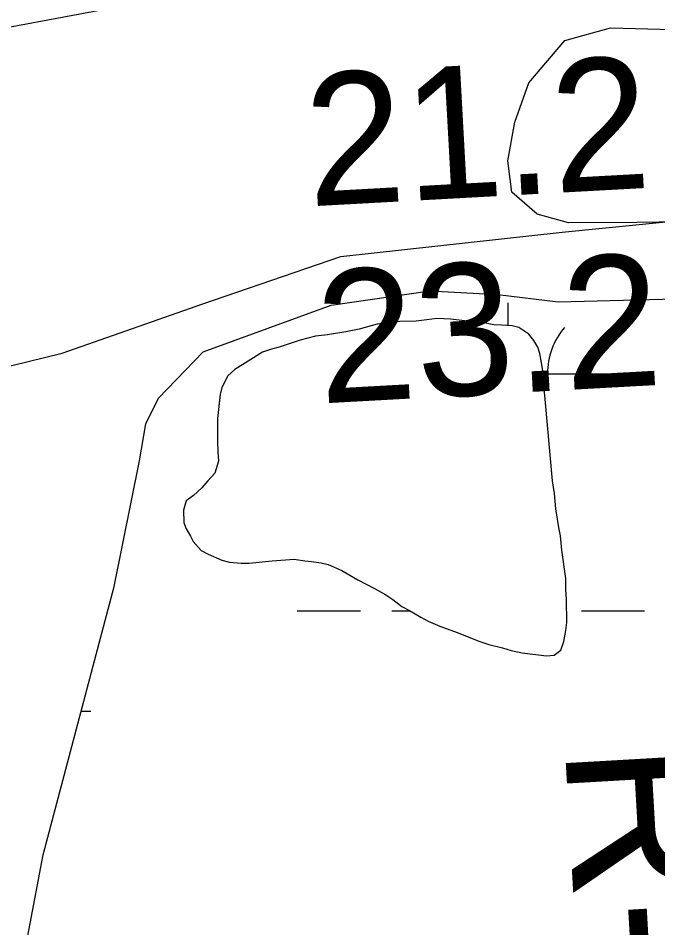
# Model space of a CAD drawing. Extents: x 3445503 to 3483459, y 540493 to 566012.
# Drawn here: x 3462780.8 to 3463104.9, y 549812 to 550272.9 of the extents above; entities that cross this region are included whole.
import ezdxf

# ---------------------------------------------------------------- set-up
doc = ezdxf.new("R2010")
doc.units = 0
for name, color, linetype in [('V-RIVR-EDGE', 7, 'Continuous'), ('V-RIVR-RANG', 7, 'Continuous'), ('V-RIVR-RANG-IDEN', 7, 'Continuous'), ('V-ROAD-CNTR', 7, 'Continuous'), ('V-SITE-VEGE', 7, 'Continuous'), ('V-TOPO-MINR', 7, 'Continuous'), ('V-WETL-SWMP', 7, 'Continuous')]:
    doc.layers.add(name, color=color, linetype=linetype)

msp = doc.modelspace()

# ---------------------------------------------------------------- linework, layer by layer
at = {"layer": 'V-RIVR-EDGE'}
msp.add_spline([(3464240.76, 550568.22), (3464194.17, 550562.43), (3464170.52, 550559.36), (3464160.09, 550560.08), (3464152.1, 550562.88), (3464144.1, 550559.77), (3464137.84, 550557.01), (3464132.61, 550553.54), (3464120.44, 550551.84), (3464111.75, 550549.77), (3464091.59, 550551.21), (3464071.09, 550554.74), (3464053.36, 550554.43), (3464011.29, 550553.84), (3463955.31, 550548.07), (3463935.83, 550543.95), (3463926.09, 550539.11), (3463922.24, 550531.47), (3463921.87, 550521.39), (3463920.11, 550511.66), (3463915.92, 550505.41), (3463903.4, 550501.97), (3463893.32, 550502.69), (3463886.03, 550507.57), (3463876.67, 550518.02), (3463871.82, 550526.73), (3463860.71, 550532.66), (3463854.46, 550531.98), (3463843.32, 550529.23), (3463836.02, 550528.9), (3463822.12, 550529.63), (3463812.04, 550532.09), (3463805.09, 550530.71), (3463800.56, 550526.9), (3463796.04, 550525.17), (3463792.21, 550525.18), (3463785.97, 550530.07), (3463777.63, 550533.91), (3463755.74, 550536.75), (3463735.23, 550537.84), (3463700.81, 550536.88), (3463663.61, 550531.76), (3463638.57, 550527.65), (3463632.65, 550525.23), (3463623.61, 550524.21), (3463615.62, 550525.62), (3463608.32, 550525.29), (3463599.27, 550522.88), (3463591.95, 550516.29), (3463587.08, 550514.57), (3463580.14, 550517.02), (3463569.72, 550522.26), (3463566.94, 550522.26), (3463563.11, 550519.84), (3463559.63, 550517.07), (3463551.28, 550516.39), (3463543.64, 550517.8), (3463539.47, 550521.29), (3463535.66, 550524.43), (3463531.49, 550525.48), (3463519.32, 550525.16), (3463508.2, 550524.15), (3463500.53, 550518.95), (3463474.8, 550516.23), (3463463.33, 550517.31), (3463452.21, 550516.64), (3463438.64, 550513.89), (3463430.99, 550511.48), (3463420.56, 550511.15), (3463410.13, 550511.18), (3463402.49, 550515.72), (3463395.9, 550519.56), (3463391.38, 550520.61), (3463385.13, 550520.98), (3463379.21, 550519.95), (3463372.6, 550516.84), (3463363.55, 550509.9), (3463354.14, 550504.02), (3463345.1, 550501.61), (3463333.62, 550497.46), (3463323.88, 550496.1), (3463316.23, 550496.81), (3463311.37, 550496.82), (3463301.28, 550495.11), (3463290.85, 550493.05), (3463275.2, 550490.31), (3463253.64, 550487.93), (3463230.69, 550485.9), (3463201.83, 550482.15), (3463171.58, 550478.75), (3463158.36, 550475.65), (3463147.22, 550471.85), (3463129.49, 550468.77), (3463117.67, 550468.8), (3463103.06, 550466.4), (3463077.33, 550462.99), (3463057.51, 550460.26), (3463023.42, 550453.39), (3462976.47, 550444.81), (3462928.47, 550432.76), (3462869.67, 550415.18), (3462853.67, 550410), (3462833.15, 550404.84), (3462827.24, 550405.2), (3462820.63, 550404.87), (3462811.59, 550404.55), (3462801.16, 550403.53), (3462795.59, 550398.68), (3462790.01, 550393.82), (3462786.52, 550387.92), (3462785.12, 550381.32), (3462781.98, 550377.85), (3462773.63, 550376.48), (3462765.98, 550375.81), (3462759.04, 550378.26), (3462750.36, 550384.88), (3462742.03, 550389.08), (3462735.08, 550391.87), (3462711.45, 550392.98), (3462677.71, 550386.45), (3462657.53, 550380.94), (3462643.26, 550372.98), (3462626.55, 550362.25), (3462614.01, 550351.85), (3462607.03, 550342.13), (3462601.8, 550335.89), (3462595.88, 550330.34), (3462589.61, 550327.92), (3462581.96, 550326.2), (3462575.36, 550326.91), (3462565.98, 550329.72), (3462554.17, 550333.92), (3462549.31, 550335.32), (3462542.01, 550334.64), (3462530.52, 550330.15), (3462505.46, 550317.7), (3462485.98, 550310.1), (3462462.67, 550303.9), (3462437.28, 550298.05), (3462426.14, 550293.91), (3462414.31, 550288.03), (3462401.43, 550283.19), (3462386.48, 550281.15), (3462375.36, 550281.52), (3462370.84, 550280.84), (3462362.84, 550279.81), (3462353.8, 550280.53), (3462343.39, 550285.08), (3462330.19, 550293.1), (3462320.47, 550297.3), (3462312.13, 550298.71), (3462299.98, 550302.91), (3462289.2, 550303.29), (3462278.42, 550303.31), (3462258.25, 550299.54), (3462242.25, 550294.36), (3462235.63, 550290.56), (3462231.44, 550282.92), (3462227.62, 550281.89), (3462214.06, 550283.31), (3462205.03, 550285.07), (3462197.03, 550285.09), (3462185.21, 550284.42), (3462175.81, 550280.28), (3462160.5, 550272.32), (3462155.27, 550265.73), (3462154.22, 550262.6), (3462152.82, 550258.08), (3462151.76, 550253.57), (3462146.89, 550250.8), (3462139.94, 550253.6), (3462134.39, 550259.17), (3462131.64, 550269.26), (3462126.44, 550274.14), (3462118.79, 550276.25), (3462102.11, 550276.63), (3462071.15, 550270.8), (3462048.55, 550266.34), (3462033.93, 550258.03), (3462028, 550253.18), (3462025.91, 550248.32), (3462025.89, 550242.76), (3462026.22, 550236.15), (3462024.47, 550230.24), (3462016.11, 550224.7), (3462003.75, 550220.36)], degree=3, dxfattribs=at)
at = {"layer": 'V-ROAD-CNTR'}
msp.add_lwpolyline([(3462414.57, 550087.95), (3462478.92, 550056.07), (3462600.41, 550071.9), (3462700.79, 550078.17), (3462803.08, 550103.07), (3462874.35, 550128.07), (3462944.2, 550152.08), (3463056.43, 550164.46), (3463146.27, 550173.46), (3463284.53, 550146.08), (3463441.28, 550147.57), (3463565.94, 550139.34), (3463656.67, 550134.99), (3463743.89, 550124.15)], dxfattribs=at)
at = {"layer": 'V-SITE-VEGE'}
msp.add_lwpolyline([(3463047.85, 550079.88), (3463047.41, 550083.36), (3463047.4, 550087.85), (3463046.5, 550095.39), (3463045.03, 550103.06), (3463044.01, 550106.25), (3463042.12, 550109.58), (3463039.5, 550112.76), (3463034.41, 550116.08), (3463031.07, 550116.94), (3463025.71, 550117.36), (3463021.8, 550117.49), (3463015.27, 550118.92), (3463011.21, 550119.05), (3463000.04, 550120.33), (3462992.94, 550120.74), (3462987.87, 550120), (3462982.51, 550119.41), (3462974.1, 550119.24), (3462968.3, 550118.49), (3462962.65, 550117.9), (3462953.52, 550115.26), (3462946.86, 550113.94), (3462937.44, 550112.46), (3462931.5, 550111.72), (3462923.68, 550109.81), (3462912.96, 550106.15), (3462909.2, 550105.13), (3462904.56, 550103.67), (3462898.63, 550099.88), (3462890.53, 550094.93), (3462887.06, 550091.73), (3462884.03, 550085.78), (3462883.17, 550082.3), (3462881.76, 550069.97), (3462881.79, 550058.37), (3462881.95, 550053.3), (3462882.25, 550048.37), (3462880.39, 550042.28), (3462876.92, 550038.5), (3462873.89, 550035.01), (3462869.55, 550031.08), (3462865.94, 550028.32), (3462864.5, 550023.68), (3462864.66, 550017.44), (3462865.69, 550014.55), (3462868.02, 550010.5), (3462869.48, 550007.75), (3462873.4, 550003.26), (3462877.03, 550001.24), (3462884, 549998.22), (3462887.77, 549997.22), (3462893.71, 549996.8), (3462897.77, 549996.81), (3462909.51, 549998.01), (3462920.53, 549998.76), (3462926.04, 549997.91), (3462929.37, 549997.63), (3462934.3, 549996.92), (3462937.79, 549996.06), (3462944.75, 549993.04), (3462952.88, 549988.28), (3462961.74, 549983.81), (3462967.11, 549980.78), (3462970.6, 549978.33), (3462975.25, 549974.86), (3462979.02, 549972.84), (3462984.83, 549969.38), (3462988.6, 549967.36), (3462994.41, 549964.91), (3463003.26, 549961.6), (3463014.73, 549957), (3463019.23, 549955.56), (3463026.19, 549953.84), (3463030.54, 549952.55), (3463036.2, 549951.26), (3463048.52, 549949.85), (3463052.44, 549950.15), (3463055.77, 549952.63), (3463057.35, 549957.12), (3463058.35, 549962.64), (3463058.77, 549966.7), (3463058.59, 549978.44), (3463058.28, 549983.36), (3463058.27, 549989.02), (3463056.2, 550003.36), (3463055.6, 550010.61), (3463054.71, 550014.81), (3463053.23, 550024.23), (3463052.49, 550032.06), (3463051.6, 550038.43)], close=True, dxfattribs=at)
at = {"layer": 'V-TOPO-MINR'}
msp.add_lwpolyline([(3462115.04, 550144.83), (3463032.58, 550316.44), (3463033.57, 550316.8), (3463036.13, 550317.42), (3463039.59, 550317.82), (3463580.92, 550350.72), (3463591.5, 550351.37), (3463602.07, 550352.03), (3463612.65, 550352.71), (3463623.23, 550353.39), (3463636.76, 550354.28), (3463640.57, 550354.45), (3463644.37, 550354.51), (3463648.18, 550354.39), (3463651.99, 550354.17), (3463677.11, 550352.14), (3463693.46, 550350.63), (3463709.78, 550348.87), (3463726.05, 550346.74), (3463742.29, 550344.37)], dxfattribs=at)
at = {"layer": 'V-WETL-SWMP'}
for p, q in [((3463029.02, 550117.1), (3463029.02, 550128.66)), ((3463046.83, 550092.66), (3463079.02, 550092.66)), ((3462922.18, 549972.59), (3462954.18, 549972.59)), ((3462970.18, 549972.59), (3462979.44, 549972.59)), ((3463066.18, 549972.59), (3463098.18, 549972.59)), ((3462812.72, 549921.85), (3462817.58, 549921.85))]:
    msp.add_line(p, q, dxfattribs=at)
for points in [[(3463178.71, 550169.19), (3463161.59, 550170.33), (3463094.31, 550169.34), (3463059.68, 550169.23), (3463043.75, 550173.57), (3463030.97, 550184.68), (3463028.94, 550200.59), (3463032.46, 550220.11), (3463039.57, 550240.04), (3463057.82, 550261.58), (3463080.89, 550268.02), (3463118.71, 550266.94), (3463147.78, 550263.44), (3463168.9, 550255.54), (3463184.46, 550244.04), (3463198.03, 550230.95), (3463203.25, 550216.63), (3463206.47, 550203.5), (3463199.76, 550184.77), (3463187.46, 550173.19)], [(3463047.85, 550079.88), (3463047.41, 550083.36), (3463047.4, 550087.85), (3463046.5, 550095.39), (3463045.03, 550103.06), (3463044.01, 550106.25), (3463042.11, 550109.58), (3463039.5, 550112.76), (3463034.41, 550116.08), (3463031.08, 550116.94), (3463025.71, 550117.36), (3463021.8, 550117.49), (3463015.27, 550118.92), (3463011.21, 550119.06), (3463000.04, 550120.33), (3462992.94, 550120.74), (3462987.87, 550120), (3462982.51, 550119.41), (3462974.1, 550119.24), (3462968.3, 550118.49), (3462962.65, 550117.9), (3462953.53, 550115.26), (3462946.86, 550113.94), (3462937.44, 550112.46), (3462931.5, 550111.72), (3462923.68, 550109.81), (3462912.96, 550106.16), (3462909.2, 550105.13), (3462904.56, 550103.67), (3462898.63, 550099.88), (3462890.53, 550094.93), (3462887.06, 550091.73), (3462884.03, 550085.78), (3462883.17, 550082.29), (3462881.76, 550069.97), (3462881.79, 550058.37), (3462881.95, 550053.3), (3462882.26, 550048.37), (3462880.39, 550042.28), (3462876.92, 550038.5), (3462873.89, 550035.01), (3462869.55, 550031.08), (3462865.94, 550028.32), (3462864.5, 550023.68), (3462864.66, 550017.44), (3462865.69, 550014.55), (3462868.02, 550010.49), (3462869.48, 550007.74), (3462873.4, 550003.26), (3462877.03, 550001.24), (3462884, 549998.22), (3462887.77, 549997.22), (3462893.71, 549996.8), (3462897.77, 549996.81), (3462909.51, 549998.01), (3462920.53, 549998.76), (3462926.04, 549997.91), (3462929.37, 549997.63), (3462934.3, 549996.92), (3462937.79, 549996.06), (3462944.75, 549993.04), (3462952.88, 549988.28), (3462961.74, 549983.81), (3462967.11, 549980.78), (3462970.6, 549978.32), (3462975.25, 549974.86), (3462979.02, 549972.84), (3462984.83, 549969.38), (3462988.6, 549967.36), (3462994.41, 549964.91), (3463003.26, 549961.6), (3463014.73, 549957), (3463019.23, 549955.56), (3463026.19, 549953.84), (3463030.54, 549952.55), (3463036.2, 549951.26), (3463048.52, 549949.85), (3463052.44, 549950.15), (3463055.77, 549952.63), (3463057.35, 549957.12), (3463058.35, 549962.64), (3463058.77, 549966.7), (3463058.59, 549978.44), (3463058.28, 549983.36), (3463058.27, 549989.02), (3463056.2, 550003.36), (3463055.6, 550010.61), (3463054.71, 550014.81), (3463053.24, 550024.23), (3463052.49, 550032.06), (3463051.6, 550038.43)]]:
    msp.add_lwpolyline(points, close=True, dxfattribs=at)
msp.add_lwpolyline([(3462752.51, 549633.99), (3462793.44, 549849.07), (3462829.41, 549984.9), (3462842.21, 550048.58), (3462845.41, 550067.42), (3462851.86, 550080.43), (3462874.52, 550103.88), (3462939.4, 550127.45), (3462989.38, 550134.73), (3463023.81, 550132.89), (3463054.34, 550129.08), (3463166.68, 550132.01), (3463328.45, 550110.4), (3463416.81, 550097.67), (3463487.59, 550098.53), (3463551.2, 550109.76), (3463589.51, 550113.77), (3463624.59, 550109.97), (3463751.93, 550091.51)], dxfattribs=at)
msp.add_arc((3463084.26, 550093.14), 35.25, 139.2282, 180.7718, dxfattribs=at)

# ---------------------------------------------------------------- texts
at = {"layer": 'V-RIVR-RANG'}
for s, p in [('21.2', (3462928.14, 550177.49)), ('23.2', (3462933.86, 550077.65))]:
    msp.add_text(s, height=67, rotation=3.1383, dxfattribs=at).set_placement(p)
at = {"layer": 'V-RIVR-RANG-IDEN'}
msp.add_text('R-151.8', height=83, rotation=273.2818, dxfattribs=at).set_placement((3463057.73, 549904.55))

doc.saveas('drawing.dxf')
